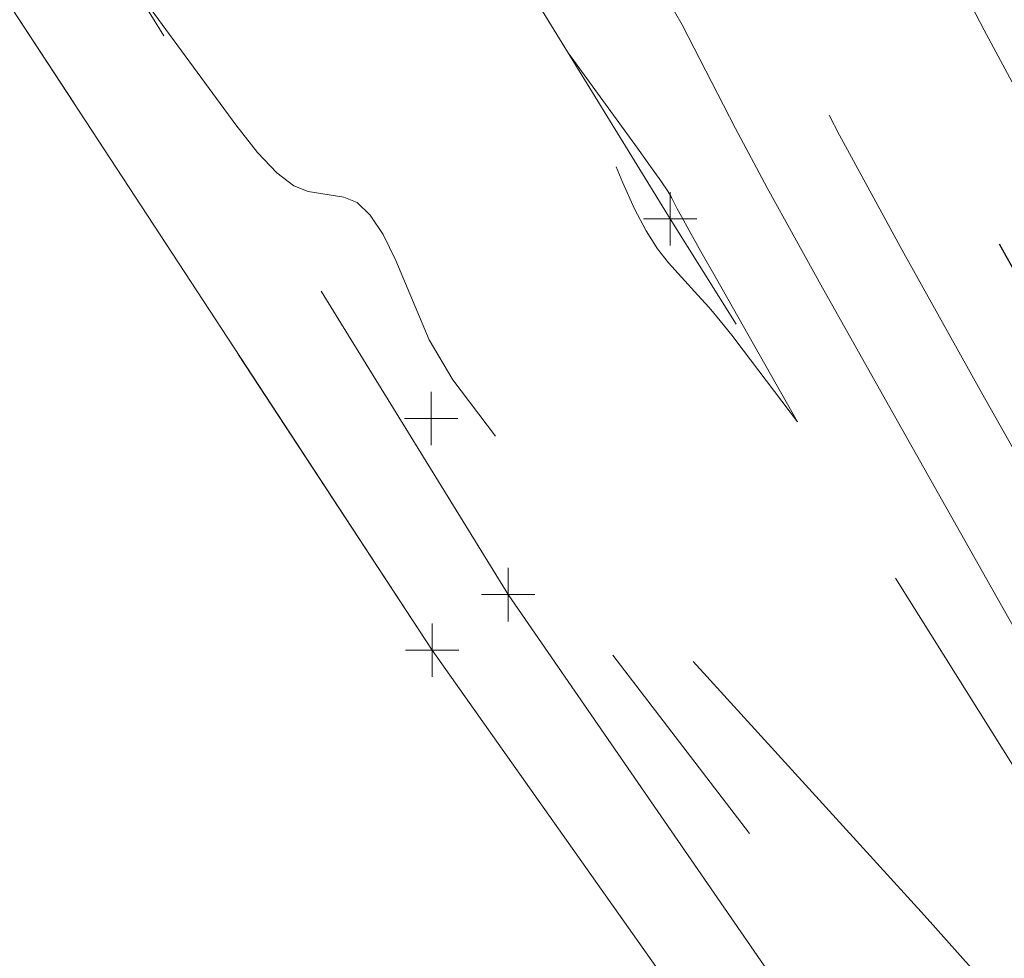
# Model space of a CAD drawing. Extents: x 1926935 to 1928139, y 199322 to 200300.
# Tile 617 of 656: x 1927617 to 1927636, y 199837 to 199854. Entities that reach past the tile are written whole.
import ezdxf

# ---------------------------------------------------------------- set-up
doc = ezdxf.new("R2010")
doc.units = 0
doc.header["$MEASUREMENT"] = 0
for name, pattern in [('DGN Style 2', [14.030763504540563, 8.418458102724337, -5.612305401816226]), ('DGN Style 3', [19.64306890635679, 14.03076350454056, -5.612305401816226]), ('DGN Style 5', [9.821534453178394, 4.209229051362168, -5.612305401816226]), ('ohelecex', [0])]:
    doc.linetypes.add(name, pattern=pattern)
for name, color, linetype, lineweight in [('DT_X_Contour_Major', 132, 'DGN Style 3', 30), ('DT_X_Contour_Minor', 136, 'DGN Style 3', 0), ('DT_X_Terrain_Ground_Line', 92, 'DGN Style 3', 13), ('PM_X_Edge_Line', 40, 'Continuous', 0), ('PV_X_EOP', 7, 'DGN Style 3', 0), ('PV_X_Shoulder', 30, 'DGN Style 3', 0), ('PV_X_Shoulder_Aggregate', 30, 'DGN Style 5', 0), ('SV_X_Toe_of_Slope', 193, 'DGN Style 2', 0), ('UT_X_Overhead_Electric', 1, 'ohelecex', 0)]:
    doc.layers.add(name, color=color, linetype=linetype, lineweight=lineweight)
doc.layers.add('SV_X_Shot_Marker (Construction)', color=40, linetype='Continuous', lineweight=0, transparency=0.5)

# ---------------------------------------------------------------- blocks, each defined once
blk = doc.blocks.new('SVPT_705')
at = {"layer": 'SV_X_Shot_Marker (Construction)', "transparency": 33554495}
for p, q in [((0, 0.0249999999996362), (0, -0.0249999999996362)), ((-0.02499999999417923, 0), (0.02500000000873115, 0))]:
    blk.add_line(p, q, dxfattribs=at)
blk.add_point((0, 0), dxfattribs=at)
blk = doc.blocks.new('SVPT_706')
at = {"layer": 'SV_X_Shot_Marker (Construction)', "transparency": 33554495}
for p, q in [((1.455191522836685e-11, 0.0249999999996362), (1.455191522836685e-11, -0.0249999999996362)), ((-0.02499999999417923, 0), (0.02500000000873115, 0))]:
    blk.add_line(p, q, dxfattribs=at)
blk.add_point((1.455191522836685e-11, 0), dxfattribs=at)
blk = doc.blocks.new('SVPT_1259')
at = {"layer": 'SV_X_Shot_Marker (Construction)', "transparency": 33554495}
for p, q in [((0, 0.0249999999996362), (0, -0.0249999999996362)), ((-0.02499999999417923, 0), (0.02500000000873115, 0))]:
    blk.add_line(p, q, dxfattribs=at)
blk.add_point((0, 0), dxfattribs=at)
blk = doc.blocks.new('SVPT_1260')
at = {"layer": 'SV_X_Shot_Marker (Construction)', "transparency": 33554495}
for p, q in [((0, 0.0249999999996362), (0, -0.0249999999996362)), ((-0.02499999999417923, 0), (0.02500000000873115, 0))]:
    blk.add_line(p, q, dxfattribs=at)
blk.add_point((0, 0), dxfattribs=at)
blk = doc.blocks.new('*U2117', base_point=(1927600.1255, 199832.7095, 682.6088333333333))
at = {"layer": 'DT_X_Contour_Major', "elevation": 674.9999999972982, "flags": 128}
blk.add_lwpolyline([(1927569.229914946, 200050.5620337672), (1927570.342016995, 200037.4947933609), (1927570.553734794, 200034.8726905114), (1927570.712273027, 200032.6066278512), (1927570.817631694, 200030.6966053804), (1927570.869810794, 200029.1426230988), (1927570.989227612, 200022.7214662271), (1927572.923686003, 200018.4394540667), (1927573.319185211, 200017.5603118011), (1927573.676629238, 200016.7580330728), (1927573.996018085, 200016.0326178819), (1927574.277351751, 200015.3840662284), (1927574.976834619, 200013.7570798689), (1927575.307300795, 200012.9829101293), (1927575.774087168, 200011.8806406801), (1927577.116620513, 200008.6918026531), (1927579.270185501, 200003.5650860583), (1927580.042411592, 200001.7527393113), (1927580.743916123, 200000.1607365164), (1927581.374699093, 199998.7890776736), (1927581.934760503, 199997.6377627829), (1927583.333962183, 199994.8613816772), (1927583.852580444, 199993.7949769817), (1927584.359033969, 199992.6780487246), (1927584.853322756, 199991.510596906), (1927585.335446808, 199990.2926215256), (1927586.604891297, 199986.9773224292), (1927587.137455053, 199985.6499987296), (1927587.783062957, 199984.154501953), (1927588.541715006, 199982.4908320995), (1927589.413411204, 199980.658989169), (1927591.888659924, 199975.5498439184), (1927592.734868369, 199973.7876295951), (1927593.417057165, 199972.3328455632), (1927593.935226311, 199971.1854918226), (1927594.289375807, 199970.3455683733), (1927595.015081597, 199968.5156795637), (1927595.426512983, 199967.5935077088), (1927596.116527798, 199966.1994087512), (1927597.085126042, 199964.3333826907), (1927598.332307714, 199961.9954295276), (1927603.260114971, 199952.8454055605), (1927604.178802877, 199951.1345008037), (1927604.785633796, 199949.9989373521), (1927605.080607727, 199949.4387152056), (1927605.45139556, 199948.7119112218), (1927605.722758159, 199948.1843376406), (1927606.258755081, 199947.146719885), (1927607.059386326, 199945.5990579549), (1927608.124651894, 199943.5413518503), (1927611.318205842, 199937.3740766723), (1927612.372834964, 199935.3226287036), (1927613.141556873, 199933.7937411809), (1927613.624371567, 199932.7874141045), (1927613.821279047, 199932.3036474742), (1927613.965156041, 199931.7103503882), (1927614.088666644, 199931.2769451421), (1927614.351290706, 199930.4217022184), (1927614.753028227, 199929.1446216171), (1927615.293879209, 199927.4457033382), (1927616.921633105, 199922.3528043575), (1927617.555814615, 199920.3211645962), (1927618.237543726, 199918.0459195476), (1927618.966820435, 199915.527069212), (1927619.743644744, 199912.764613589), (1927621.878573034, 199905.0732582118), (1927622.581651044, 199902.5397031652), (1927623.089688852, 199900.7075545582), (1927623.402686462, 199899.576812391), (1927623.520643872, 199899.1474766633), (1927623.575143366, 199898.937789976), (1927623.601827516, 199898.8485539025), (1927623.641005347, 199898.7381106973), (1927623.692676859, 199898.6064603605), (1927623.756842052, 199898.453602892), (1927624.085431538, 199897.6907847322), (1927623.669170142, 199895.8404625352), (1927623.540053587, 199895.1354383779), (1927623.331101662, 199893.8133611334), (1927623.042314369, 199891.8742308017), (1927622.673691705, 199889.3180473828), (1927620.76717008, 199875.9494008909), (1927622.56122017, 199874.4307875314), (1927622.906094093, 199874.0836357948), (1927623.171837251, 199873.6930148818), (1927623.358449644, 199873.2589247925), (1927623.465931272, 199872.7813655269), (1927623.647041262, 199871.4499152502), (1927623.782466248, 199870.9084898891), (1927624.052908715, 199870.2828015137), (1927624.458368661, 199869.5728501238), (1927624.998846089, 199868.7786357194), (1927626.620142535, 199866.5483799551), (1927627.282179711, 199865.5637646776), (1927628.052318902, 199864.2826106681), (1927628.930560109, 199862.7049179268), (1927629.916903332, 199860.8306864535), (1927632.691287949, 199855.4373508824), (1927633.820983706, 199853.2804031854), (1927635.129282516, 199850.854561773), (1927636.61618438, 199848.1598266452), (1927638.281689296, 199845.1961978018), (1927642.961173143, 199836.934662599), (1927644.533201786, 199834.1388412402), (1927645.739674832, 199831.9475285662), (1927646.58059228, 199830.3607245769), (1927647.055954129, 199829.3784292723), (1927647.836178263, 199827.5649867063), (1927648.269683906, 199826.7635857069), (1927648.985032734, 199825.7194646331), (1927649.982224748, 199824.432623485), (1927651.261259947, 199822.9030622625), (1927655.04781139, 199818.50060557), (1927656.308943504, 199817.0159738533), (1927657.252426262, 199815.8639212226), (1927657.878259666, 199815.0444476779), (1927658.186443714, 199814.5575532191), (1927658.584735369, 199813.7026067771), (1927659.060116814, 199813.0382105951), (1927660.187542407, 199811.6862318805), (1927661.967012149, 199809.6466706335), (1927664.398526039, 199806.919526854), (1927671.751955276, 199798.7303667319), (1927674.184568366, 199796.0172568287), (1927675.967335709, 199794.0197972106), (1927677.100257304, 199792.7379878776), (1927677.583333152, 199792.1718288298), (1927678.005074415, 199791.6162717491), (1927678.389911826, 199791.2246787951), (1927679.228118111, 199790.4665677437), (1927680.519693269, 199789.341938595), (1927682.264637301, 199787.8507913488), (1927687.522313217, 199783.3857078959), (1927689.276566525, 199781.8977326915), (1927690.596069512, 199780.782619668), (1927691.480822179, 199780.0403688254), (1927691.930824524, 199779.6709801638), (1927692.551163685, 199779.1830933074), (1927693.143455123, 199778.8499426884), (1927694.455075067, 199778.2164059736), (1927696.486023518, 199777.2824831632), (1927699.236300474, 199776.0481742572), (1927707.529477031, 199772.3561690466), (1927710.322240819, 199771.1248713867), (1927712.480649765, 199770.1999823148), (1927714.004703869, 199769.581501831), (1927714.894403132, 199769.2694299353), (1927716.421128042, 199768.8457829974), (1927717.258606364, 199768.631040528), (1927718.625997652, 199768.3045483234), (1927720.523301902, 199767.8663063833), (1927722.950519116, 199767.3163147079), (1927730.129648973, 199765.7006705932), (1927732.62332296, 199765.1897961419), (1927734.719997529, 199764.8689058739), (1927736.41967268, 199764.7379997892), (1927737.722348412, 199764.7970778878), (1927740.666817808, 199765.2079317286), (1927741.956141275, 199765.3710320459), (1927743.615759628, 199765.5521926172), (1927745.645672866, 199765.7514134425), (1927748.04588099, 199765.9686945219), (1927754.940162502, 199766.5721910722), (1927757.422731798, 199766.8222463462), (1927759.699728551, 199767.1197897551), (1927761.771152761, 199767.4648212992), (1927763.637004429, 199767.8573409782), (1927768.338512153, 199768.9673776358), (1927770.000967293, 199769.3419158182), (1927771.46220192, 199769.633002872), (1927772.722216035, 199769.8406387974), (1927773.781009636, 199769.9648235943), (1927776.336165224, 199770.1847148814), (1927777.276375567, 199770.2887970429), (1927778.180639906, 199770.4361250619), (1927779.04895824, 199770.6266989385), (1927779.88133057, 199770.8605186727), (1927783.681860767, 199772.0525844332), (1927787.975212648, 199774.6278997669), (1927788.830607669, 199775.2581823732), (1927789.556784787, 199776.0453236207), (1927790.153743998, 199776.9893235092), (1927790.621485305, 199778.0901820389), (1927791.696504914, 199781.2349496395), (1927792.145004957, 199782.3968850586), (1927792.684240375, 199783.5241156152), (1927793.31421117, 199784.6166413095), (1927794.034917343, 199785.6744621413), (1927796.07778097, 199788.4490445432), (1927796.813441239, 199789.4776149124), (1927797.488274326, 199790.4823892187), (1927798.10228023, 199791.4633674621), (1927798.65545895, 199792.4205496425), (1927800.049499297, 199794.9413073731), (1927800.625443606, 199795.8978988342), (1927801.307746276, 199796.8771049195), (1927802.096407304, 199797.878925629), (1927802.991426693, 199798.9033609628), (1927805.519956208, 199801.6653413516), (1927806.42479828, 199802.6729366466), (1927807.242927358, 199803.6242372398), (1927807.974343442, 199804.5192431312), (1927808.619046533, 199805.3579543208), (1927811.42533064, 199809.1405855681)], dxfattribs=at)
at = {"layer": 'DT_X_Contour_Minor', "flags": 128}
for points, elevation in [([(1927550.650617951, 200066.186524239), (1927556.617452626, 200045.3640190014), (1927557.741241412, 200041.4009634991), (1927558.555392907, 200038.4357278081), (1927559.059907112, 200036.4683119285), (1927559.254784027, 200035.4987158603), (1927559.36160608, 200034.2435527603), (1927559.397193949, 200033.8028337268), (1927559.423841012, 200033.4220489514), (1927559.441547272, 200033.1011984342), (1927559.450312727, 200032.8402821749), (1927559.470356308, 200031.7625195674), (1927563.944807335, 200021.8581174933), (1927564.859606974, 200019.8246392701), (1927565.68638402, 200017.9689483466), (1927566.425138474, 200016.2910447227), (1927567.075870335, 200014.7909283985), (1927569.272487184, 200009.6790214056), (1927569.795132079, 200008.4555271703), (1927570.261726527, 200007.3571852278), (1927570.672270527, 200006.3839955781), (1927571.692320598, 200003.9556929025), (1927572.145354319, 200002.924108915), (1927572.739417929, 200001.6505839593), (1927573.474511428, 200000.1351180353), (1927574.350634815, 199998.3777111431), (1927576.875003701, 199993.3687048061), (1927577.721348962, 199991.6780196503), (1927578.367108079, 199990.3627189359), (1927578.812281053, 199989.4228026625), (1927579.056867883, 199988.8582708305), (1927579.44165124, 199987.8533652), (1927579.710208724, 199987.2299090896), (1927580.227293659, 199986.1132199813), (1927580.992906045, 199984.5032978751), (1927582.007045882, 199982.400142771), (1927587.319595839, 199971.4345419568), (1927583.817185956, 199969.1723002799), (1927583.139154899, 199968.7229475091), (1927582.606094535, 199968.3444213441), (1927582.218004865, 199968.0367217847), (1927581.974885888, 199967.7998488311), (1927581.178595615, 199966.8597037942), (1927581.620241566, 199965.0524087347), (1927581.722269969, 199964.5565901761), (1927581.839078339, 199963.8436895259), (1927581.97066668, 199962.9137067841), (1927582.117034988, 199961.7666419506), (1927582.527057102, 199958.4183596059), (1927582.677891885, 199957.2348076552), (1927582.822879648, 199956.1953635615), (1927582.962020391, 199955.3000273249), (1927583.095314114, 199954.5487989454), (1927583.442968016, 199952.7376670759), (1927583.576690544, 199952.0798046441), (1927583.717117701, 199951.4645662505), (1927583.864249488, 199950.8919518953), (1927584.018085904, 199950.3619615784), (1927584.751633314, 199947.9881295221), (1927593.466336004, 199930.2115520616), (1927595.099620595, 199926.8614011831), (1927596.264601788, 199924.4294817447), (1927596.961279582, 199922.9157937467), (1927597.189653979, 199922.3203371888), (1927597.174247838, 199921.9567616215), (1927597.202905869, 199921.7639760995), (1927597.300434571, 199921.4583012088), (1927597.466833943, 199921.0397369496), (1927597.702103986, 199920.5082833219), (1927598.421318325, 199918.9405544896), (1927598.731488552, 199918.3248518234), (1927599.122588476, 199917.653540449), (1927599.594618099, 199916.9266203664), (1927600.147577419, 199916.1440915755), (1927601.730041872, 199913.9832031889), (1927602.304640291, 199913.1216566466), (1927602.841587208, 199912.1576833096), (1927603.340882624, 199911.0912831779), (1927603.802526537, 199909.9224562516), (1927605.869011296, 199904.2289347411), (1927605.649058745, 199898.9361791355), (1927605.677688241, 199897.6303396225), (1927605.857842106, 199895.9811449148), (1927606.189520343, 199893.9885950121), (1927606.67272295, 199891.6526899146), (1927608.163295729, 199884.9658027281), (1927608.729549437, 199882.6011364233), (1927609.310380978, 199880.5223028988), (1927609.905790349, 199878.7293021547), (1927610.515777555, 199877.2221341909), (1927613.396399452, 199870.8556268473), (1927616.34771218, 199870.5473487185), (1927616.946088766, 199870.4514507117), (1927617.476370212, 199870.2958758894), (1927617.938556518, 199870.0806242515), (1927618.332647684, 199869.805695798), (1927619.29276394, 199868.9929841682), (1927619.609429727, 199868.7143473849), (1927619.839339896, 199868.4879707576), (1927619.982494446, 199868.3138542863), (1927620.038893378, 199868.1919979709), (1927620.073616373, 199867.9367280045), (1927620.247586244, 199867.6293274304), (1927620.743453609, 199866.8985781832), (1927621.561218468, 199865.7444802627), (1927622.700880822, 199864.1670336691), (1927626.169177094, 199859.3960445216), (1927627.353976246, 199857.7396547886), (1927628.307151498, 199856.34872745), (1927629.028702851, 199855.2232625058), (1927629.518630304, 199854.3632599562), (1927630.516271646, 199852.423869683), (1927631.111873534, 199851.3139157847), (1927632.15044819, 199849.4385967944), (1927633.631995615, 199846.7979127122), (1927635.556515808, 199843.3918635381), (1927641.279200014, 199833.2885789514), (1927643.161580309, 199829.9626900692), (1927644.516708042, 199827.5624868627), (1927645.34458321, 199826.0879693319), (1927645.645205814, 199825.5391374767), (1927645.743862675, 199825.3098334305), (1927645.866399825, 199825.1297617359), (1927646.160018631, 199824.7615246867), (1927646.624719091, 199824.205122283), (1927647.260501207, 199823.4605545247), (1927650.62667494, 199819.5468524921), (1927647.991091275, 199821.3314998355), (1927647.454650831, 199821.7124954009), (1927646.974865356, 199822.0906332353), (1927646.551734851, 199822.465913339), (1927646.185259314, 199822.8383357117), (1927645.283531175, 199823.8276517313), (1927644.860500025, 199824.3206306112), (1927644.267702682, 199825.0575802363), (1927643.505139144, 199826.0385006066), (1927642.572809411, 199827.2633917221), (1927639.860241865, 199830.8550623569), (1927638.734474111, 199832.2924170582), (1927637.391596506, 199833.9107281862), (1927635.831609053, 199835.7099957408), (1927634.05451175, 199837.690219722), (1927629.026105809, 199843.2120922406), (1927627.346820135, 199845.0934527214), (1927626.080267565, 199846.596129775), (1927625.2264481, 199847.7201234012), (1927624.78536174, 199848.4654336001), (1927624.159442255, 199849.9480162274), (1927623.922759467, 199850.4393730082), (1927623.682150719, 199850.8015063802), (1927623.437616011, 199851.0344163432), (1927623.189155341, 199851.1381028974), (1927622.521358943, 199851.2423024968), (1927622.248582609, 199851.3496603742), (1927621.931100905, 199851.5935843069), (1927621.568913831, 199851.974074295), (1927621.162021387, 199852.4911303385), (1927619.158877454, 199855.2227126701), (1927618.245625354, 199854.9432481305), (1927618.048776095, 199854.901778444), (1927617.849622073, 199854.8971399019), (1927617.648163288, 199854.9293325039), (1927617.444399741, 199854.9983562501), (1927616.488125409, 199855.4064064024), (1927605.988655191, 199857.7291288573), (1927604.019055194, 199858.1648696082), (1927602.610028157, 199858.4766393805), (1927601.761574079, 199858.664438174), (1927601.473692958, 199858.7282659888), (1927601.438251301, 199858.7368635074), (1927601.425862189, 199858.7243975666), (1927601.298744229, 199858.5290224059), (1927600.922699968, 199857.9482394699), (1927600.297729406, 199856.9820487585), (1927599.423832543, 199855.6304502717), (1927594.764819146, 199848.4237058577), (1927595.275075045, 199844.0644395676), (1927595.188593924, 199843.1560336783), (1927594.710469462, 199842.299072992), (1927593.840701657, 199841.4935575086), (1927592.579290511, 199840.7394872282), (1927588.693336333, 199838.7972267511), (1927587.013140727, 199838.1144212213), (1927584.887019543, 199837.5226999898), (1927582.314972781, 199837.0220630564), (1927579.297000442, 199836.6125104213), (1927570.654506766, 199835.6418157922), (1927567.818050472, 199835.3233674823), (1927565.790551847, 199835.0960435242), (1927564.572010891, 199834.9598439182), (1927564.162427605, 199834.9147686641), (1927564.148815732, 199834.9160671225), (1927564.144237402, 199834.9165065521), (1927564.140711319, 199834.916850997), (1927564.138237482, 199834.9171004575), (1927564.136815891, 199834.9172549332), (1927564.134427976, 199834.9175402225), (1927564.132926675, 199834.9176072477), (1927564.130213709, 199834.9175943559), (1927564.126289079, 199834.9175015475), (1927564.121152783, 199834.9173288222), (1927564.10584044, 199834.9167616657), (1927563.830932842, 199834.9200134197), (1927563.017694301, 199834.9301940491), (1927561.666124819, 199834.9473035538), (1927559.776224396, 199834.971341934), (1927549.700583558, 199835.0996884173), (1927549.708112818, 199838.4222404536), (1927549.716375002, 199839.0674966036), (1927549.737934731, 199839.579314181), (1927549.772792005, 199839.9576931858), (1927549.820946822, 199840.2026336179), (1927549.967089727, 199840.6778900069), (1927550.012350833, 199840.8567820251), (1927550.038526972, 199841.0370157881), (1927550.045618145, 199841.2185912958), (1927550.03362435, 199841.4015085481), (1927549.976194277, 199841.8910768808), (1927549.762310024, 199842.1926334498), (1927549.16372982, 199842.7301269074), (1927548.180453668, 199843.5035572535), (1927546.812481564, 199844.5129244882), (1927542.65162802, 199847.5191529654), (1927541.21297483, 199848.571597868), (1927540.017655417, 199849.4742612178), (1927539.06566978, 199850.2271430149), (1927538.357017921, 199850.8302432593), (1927536.791724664, 199852.2388018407), (1927536.243912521, 199852.696632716), (1927535.774446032, 199853.0137064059), (1927535.383325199, 199853.1900229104), (1927535.070550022, 199853.2255822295), (1927534.340943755, 199853.1327308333), (1927534.081808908, 199853.0831339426), (1927533.851609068, 199853.0039818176), (1927533.650344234, 199852.8952744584), (1927533.478014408, 199852.7570118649), (1927533.057048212, 199852.3489046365), (1927532.885486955, 199852.2029498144), (1927532.686527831, 199852.0711657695), (1927532.46017084, 199851.9535525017), (1927532.206415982, 199851.8501100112), (1927531.493205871, 199851.5931577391), (1927531.225025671, 199851.4694460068), (1927530.955392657, 199851.2910250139), (1927530.684306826, 199851.0578947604), (1927530.41176818, 199850.7700552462), (1927529.683061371, 199849.9295375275), (1927529.308194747, 199849.5279663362), (1927528.730124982, 199848.9536410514), (1927527.948852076, 199848.206561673), (1927526.96437603, 199847.286728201), (1927524.068169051, 199844.603500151), (1927523.114629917, 199843.7203176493), (1927522.426167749, 199843.0831911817), (1927522.002782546, 199842.6921207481), (1927521.844474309, 199842.5471063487), (1927521.775754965, 199842.4884759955), (1927521.75072567, 199842.4664534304), (1927521.727177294, 199842.4443584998), (1927521.705109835, 199842.4221912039), (1927521.684523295, 199842.3999515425), (1927521.631600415, 199842.3405492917), (1927521.648281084, 199842.2882311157), (1927521.738015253, 199842.1758282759), (1927521.90080292, 199842.0033407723), (1927522.136644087, 199841.7707686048), (1927523.407694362, 199840.5452342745), (1927522.308608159, 199841.447934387), (1927522.092449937, 199841.6254176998), (1927521.915012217, 199841.7709961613), (1927521.776294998, 199841.8846697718), (1927521.67629828, 199841.966438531), (1927521.461267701, 199842.141948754), (1927521.430200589, 199842.2475545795), (1927521.498272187, 199842.4327393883), (1927521.665482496, 199842.6975031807), (1927521.931831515, 199843.0418459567), (1927522.774280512, 199844.0661986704), (1927523.184055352, 199844.5648875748), (1927523.781543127, 199845.2926897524), (1927524.566743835, 199846.2496052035), (1927525.539657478, 199847.4356339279), (1927528.384377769, 199850.9038615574), (1927529.316083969, 199852.0416076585), (1927529.977662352, 199852.8536752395), (1927530.369112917, 199853.3400643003), (1927530.490435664, 199853.5007748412), (1927530.426310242, 199853.4908408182), (1927530.242219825, 199853.6598628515), (1927530.206914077, 199853.6922411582), (1927530.179892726, 199853.716938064), (1927530.161155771, 199853.7339535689), (1927530.150703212, 199853.7432876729), (1927530.121254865, 199853.7689235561), (1927530.117849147, 199853.7979612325), (1927530.085091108, 199853.7644482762), (1927529.988276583, 199853.6514646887), (1927529.827405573, 199853.45901047), (1927529.602478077, 199853.1870856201), (1927528.917262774, 199852.3559918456), (1927528.541485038, 199851.9035993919), (1927527.928063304, 199851.1697423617), (1927527.076997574, 199850.1544207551), (1927525.988287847, 199848.8576345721), (1927522.768203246, 199845.024251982), (1927521.786607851, 199843.7046135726), (1927521.256885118, 199842.6207352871), (1927521.179035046, 199841.7726171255), (1927521.553057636, 199841.1602590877), (1927523.15294809, 199839.8416511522), (1927523.760371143, 199839.3406152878), (1927524.382722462, 199838.8264636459), (1927525.020002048, 199838.2991962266), (1927525.672209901, 199837.75881303), (1927527.431335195, 199836.3003034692), (1927528.013479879, 199835.8179524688), (1927528.44056996, 199835.4647816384), (1927528.712605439, 199835.2407909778), (1927528.829586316, 199835.1459804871), (1927528.934795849, 199835.0653927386), (1927528.970736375, 199835.040796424), (1927528.999650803, 199835.0274482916), (1927529.021539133, 199835.0253483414), (1927529.036401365, 199835.0344965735), (1927529.066665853, 199835.0738894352), (1927529.080434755, 199835.0892962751), (1927529.099043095, 199835.1059721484), (1927529.122490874, 199835.1239170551), (1927529.150778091, 199835.1431309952), (1927529.232663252, 199835.1960602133), (1927529.247482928, 199835.2007083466), (1927529.230528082, 199835.1749558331), (1927529.181798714, 199835.1188026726), (1927529.101294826, 199835.0322488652), (1927528.844251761, 199834.7609045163), (1927528.736168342, 199834.6827545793), (1927528.604700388, 199834.6518130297), (1927528.449847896, 199834.6680798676), (1927528.271610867, 199834.7315550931), (1927527.385274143, 199835.1379257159), (1927527.356891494, 199835.0931423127), (1927527.141868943, 199834.9297396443), (1927526.50896528, 199834.4587245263), (1927525.458180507, 199833.6800969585), (1927523.989514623, 199832.593856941), (1927519.51589745, 199829.2870669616), (1927517.896770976, 199828.0633022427), (1927516.394604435, 199826.8721005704), (1927515.009397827, 199825.7134619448), (1927513.741151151, 199824.5873863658), (1927510.515106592, 199821.6279355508), (1927509.348425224, 199820.5099265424), (1927508.267914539, 199819.3754876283), (1927507.273574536, 199818.2246188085), (1927506.365405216, 199817.0573200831), (1927504.058514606, 199813.922616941), (1927503.272324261, 199812.895636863), (1927502.643921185, 199812.1657239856), (1927502.173305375, 199811.7328783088), (1927501.860476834, 199811.5970998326), (1927501.236650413, 199811.6311134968), (1927500.93631964, 199811.6828619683), (1927500.50319714, 199811.8125971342), (1927499.937282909, 199812.0203189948), (1927499.23857695, 199812.3060275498), (1927495.668101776, 199813.8213030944)], 672.9999999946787), ([(1927559.943566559, 200058.3725074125), (1927562.923848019, 200047.9721980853), (1927563.500070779, 200045.8174546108), (1927563.951475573, 200043.810499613), (1927564.278062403, 200041.951333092), (1927564.479831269, 200040.2399550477), (1927564.851457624, 200035.8733315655), (1927564.975265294, 200034.3401012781), (1927565.067968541, 200033.0153780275), (1927565.129567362, 200031.8991618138), (1927565.160061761, 200030.9914526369), (1927565.22979196, 200027.2419928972), (1927568.434246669, 200020.14878578), (1927569.089396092, 200018.6924755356), (1927569.681506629, 200017.3634907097), (1927570.210578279, 200016.1618313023), (1927570.676611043, 200015.0874973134), (1927571.835313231, 200012.3923739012), (1927572.289893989, 200011.3309657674), (1927572.784609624, 200010.1680839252), (1927573.319460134, 200008.9037283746), (1927573.89444552, 200007.5378991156), (1927575.48125305, 200003.7603894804), (1927576.093882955, 200002.3384241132), (1927576.741667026, 200000.9056602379), (1927577.42460526, 199999.4620978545), (1927578.142697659, 199998.007736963), (1927580.104482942, 199994.1150432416), (1927580.786964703, 199992.736498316), (1927581.363071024, 199991.5203838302), (1927581.832801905, 199990.4666997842), (1927582.196157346, 199989.575446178), (1927583.023271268, 199987.4153438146), (1927583.44454224, 199986.3972058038), (1927584.088019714, 199984.9628685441), (1927584.953703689, 199983.1123320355), (1927586.041594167, 199980.8455962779), (1927589.238910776, 199974.2460352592), (1927590.303045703, 199972.0426924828), (1927591.097463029, 199970.3823349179), (1927591.622162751, 199969.2649625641), (1927591.877144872, 199968.6905754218), (1927592.197473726, 199967.8828566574), (1927592.501498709, 199967.2485445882), (1927593.173327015, 199965.951397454), (1927594.212958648, 199963.9914152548), (1927595.620393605, 199961.3685979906), (1927602.871034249, 199947.9057370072), (1927603.088089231, 199947.5009044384), (1927603.143366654, 199947.3925517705), (1927603.204524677, 199947.2739196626), (1927603.34654068, 199946.9992878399), (1927603.569414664, 199946.5686563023), (1927603.873146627, 199945.9820250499), (1927605.479231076, 199942.8804132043), (1927599.801988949, 199943.4717036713), (1927598.708482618, 199943.5857608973), (1927597.861067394, 199943.6745223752), (1927597.259743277, 199943.737988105), (1927596.904510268, 199943.7761580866), (1927595.820968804, 199943.8952612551), (1927595.896069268, 199943.5040191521), (1927595.92221309, 199943.3916258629), (1927595.968458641, 199943.2221211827), (1927596.034805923, 199942.9955051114), (1927596.121254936, 199942.711777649), (1927596.378587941, 199941.8790225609), (1927596.548306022, 199941.2891452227), (1927596.864460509, 199940.1440795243), (1927597.327051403, 199938.4438254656), (1927597.936078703, 199936.1883830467), (1927599.755400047, 199929.4336187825), (1927600.383814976, 199927.1409493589), (1927600.904568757, 199925.3290142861), (1927601.317661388, 199923.9978135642), (1927601.62309287, 199923.1473471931), (1927602.294028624, 199921.5204160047), (1927602.583643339, 199920.891724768), (1927602.94928567, 199920.2258494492), (1927603.390955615, 199919.5227900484), (1927603.908653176, 199918.7825465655), (1927605.390550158, 199916.7589851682), (1927605.971469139, 199915.8341677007), (1927606.602803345, 199914.5773863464), (1927607.284552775, 199912.9886411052), (1927608.01671743, 199911.067931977), (1927611.551121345, 199901.3300403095), (1927612.056520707, 199901.1950685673), (1927612.155690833, 199901.144065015), (1927612.236601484, 199901.0488993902), (1927612.299252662, 199900.9095716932), (1927612.343644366, 199900.7260819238), (1927612.437676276, 199900.177893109), (1927612.564360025, 199899.6652326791), (1927612.87388734, 199898.5383930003), (1927613.366258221, 199896.7973740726), (1927614.041472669, 199894.4421758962), (1927616.085835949, 199887.3427417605), (1927616.738733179, 199884.8876576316), (1927617.164152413, 199882.8469808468), (1927617.362093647, 199881.2207114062), (1927617.332556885, 199880.0088493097), (1927616.663936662, 199875.3204433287), (1927620.169213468, 199872.3533242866), (1927620.831511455, 199871.7598007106), (1927621.316143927, 199871.250852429), (1927621.623110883, 199870.8264794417), (1927621.752412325, 199870.4866817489), (1927621.860328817, 199869.6933216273), (1927622.015026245, 199869.2689086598), (1927622.398181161, 199868.5906898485), (1927623.009793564, 199867.6586651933), (1927623.849863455, 199866.4728346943), (1927626.394659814, 199862.9722122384), (1927627.318077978, 199861.651709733), (1927628.1797352, 199860.315669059), (1927628.97963148, 199858.9640902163), (1927629.717766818, 199857.5969732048), (1927631.603779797, 199853.9306102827), (1927632.46642862, 199852.2971594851), (1927633.639865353, 199850.1465792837), (1927635.124089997, 199847.4788696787), (1927636.919102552, 199844.29403067), (1927642.120186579, 199835.1116207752), (1927643.847391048, 199832.0507656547), (1927645.128191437, 199829.7550077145), (1927645.962587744, 199828.2243469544), (1927646.350579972, 199827.4587833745), (1927646.790020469, 199826.4374100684), (1927647.123630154, 199825.8820436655), (1927647.794878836, 199824.9819744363), (1927648.803766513, 199823.7372023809), (1927650.150293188, 199822.1477274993), (1927654.191216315, 199817.4495240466), (1927655.524541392, 199815.8920477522), (1927656.493824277, 199814.7432714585), (1927657.09906497, 199814.0031951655), (1927657.340263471, 199813.6718188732), (1927657.498069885, 199813.3330820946), (1927657.913879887, 199812.8165316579), (1927659.042955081, 199811.5209329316), (1927660.885295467, 199809.4462859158), (1927663.440901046, 199806.5925906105), (1927671.206869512, 199797.9440054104), (1927673.764234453, 199795.094126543), (1927675.611852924, 199793.0309288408), (1927676.749724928, 199791.7544123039), (1927677.177850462, 199791.2645769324), (1927677.373189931, 199791.0072574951), (1927677.696082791, 199790.7030410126), (1927678.51825677, 199789.9833811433), (1927679.839711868, 199788.8482778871), (1927681.660448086, 199787.297731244), (1927687.181452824, 199782.6090156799), (1927689.00714595, 199781.0594308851), (1927690.343471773, 199779.9272131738), (1927691.190430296, 199779.212362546), (1927691.548021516, 199778.9148790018), (1927691.849108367, 199778.6780789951), (1927692.355134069, 199778.4190852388), (1927693.647396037, 199777.8197039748), (1927695.72589427, 199776.8799352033), (1927698.59062877, 199775.5997789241), (1927707.278235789, 199771.7321788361), (1927710.181724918, 199770.4484523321), (1927712.376487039, 199769.497972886), (1927713.862522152, 199768.8807404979), (1927714.639830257, 199768.5967551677), (1927715.767682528, 199768.2837903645), (1927716.491992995, 199768.1013793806), (1927717.819035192, 199767.7888700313), (1927719.74880912, 199767.3462623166), (1927722.281314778, 199766.7735562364), (1927729.838305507, 199765.0728755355), (1927732.432115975, 199764.5307706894), (1927734.54580433, 199764.1799666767), (1927736.179370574, 199764.0204634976), (1927737.332814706, 199764.0522611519), (1927739.768502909, 199764.3921226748), (1927740.924778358, 199764.5348957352), (1927742.566838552, 199764.7083187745), (1927744.694683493, 199764.9123917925), (1927747.308313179, 199765.1471147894), (1927754.925705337, 199765.8139094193), (1927757.615219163, 199766.0775743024), (1927759.970716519, 199766.368472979), (1927761.992197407, 199766.6866054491), (1927763.679661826, 199767.0319717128), (1927767.734211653, 199767.9892601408), (1927769.244097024, 199768.3188166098), (1927770.732840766, 199768.589519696), (1927772.200442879, 199768.8013693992), (1927773.646903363, 199768.9543657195), (1927777.475942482, 199769.2838847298), (1927778.884898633, 199769.4398574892), (1927780.239987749, 199769.6606365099), (1927781.54120983, 199769.9462217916), (1927782.788564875, 199770.2966133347), (1927788.483865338, 199772.0829884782), (1927791.034785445, 199773.6131271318), (1927791.571911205, 199774.0721190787), (1927792.090037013, 199774.7933212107), (1927792.589162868, 199775.776733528), (1927793.06928877, 199777.0223560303), (1927794.324291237, 199780.6936296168), (1927794.792713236, 199781.9751724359), (1927795.256727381, 199783.066345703), (1927795.716333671, 199783.9671494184), (1927796.171532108, 199784.6775835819), (1927797.379517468, 199786.3182486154), (1927797.853930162, 199786.9977112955), (1927798.371179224, 199787.8056005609), (1927798.931264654, 199788.7419164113), (1927799.534186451, 199789.806658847), (1927801.199093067, 199792.8172074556), (1927801.886945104, 199793.9596675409), (1927802.701821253, 199795.1291363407), (1927803.643721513, 199796.3256138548), (1927804.712645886, 199797.5491000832), (1927807.732476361, 199800.8477416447), (1927808.813131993, 199802.0511157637), (1927809.790226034, 199803.1872569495), (1927810.663758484, 199804.2561652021), (1927811.433729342, 199805.2578405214), (1927814.785282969, 199809.775448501)], 673.9999999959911), ([(1927575.379897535, 200044.4352482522), (1927576.16893011, 200035.1640861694), (1927576.321403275, 200033.1821846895), (1927576.440665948, 200031.2098354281), (1927576.526718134, 200029.2470383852), (1927576.579559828, 200027.2937935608), (1927576.748663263, 200018.2009395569), (1927577.54897433, 200016.4281480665), (1927577.781457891, 200015.9034044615), (1927578.118356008, 200015.1217858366), (1927578.763564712, 200013.5931974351), (1927583.059117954, 200003.3697826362), (1927583.990940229, 200001.1670545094), (1927584.74616522, 199999.4158127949), (1927585.324792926, 199998.1160574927), (1927585.726823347, 199997.2677886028), (1927586.563441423, 199995.6077201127), (1927586.918196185, 199994.8534556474), (1927587.354996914, 199993.835713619), (1927587.873843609, 199992.5544940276), (1927588.474736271, 199991.0097968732), (1927590.186511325, 199986.5393010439), (1927590.830367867, 199984.9027916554), (1927591.4781062, 199983.3461353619), (1927592.129726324, 199981.8693321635), (1927592.78522824, 199980.4723820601), (1927594.538409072, 199976.8536525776), (1927595.166691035, 199975.5325667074), (1927595.736651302, 199974.2833562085), (1927596.248289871, 199973.106021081), (1927596.701606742, 199972.0005613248), (1927597.832689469, 199969.1485024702), (1927598.351527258, 199967.9384708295), (1927599.05972858, 199966.4474200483), (1927599.957293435, 199964.6753501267), (1927601.044221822, 199962.6222610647), (1927604.195182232, 199956.772664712), (1927605.261261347, 199954.7902070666), (1927606.096278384, 199953.2300313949), (1927606.700233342, 199952.092137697), (1927607.073126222, 199951.3765259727), (1927607.759424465, 199950.0312706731), (1927608.117693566, 199949.3328643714), (1927608.677777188, 199948.2465869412), (1927609.439675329, 199946.7724383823), (1927610.403387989, 199944.9104186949), (1927613.242374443, 199939.4278713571), (1927614.193393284, 199937.5485967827), (1927614.917209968, 199936.0226835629), (1927615.413824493, 199934.8501316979), (1927615.68323686, 199934.0309411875), (1927616.09873363, 199932.3175816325), (1927616.304194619, 199931.5391044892), (1927616.60895501, 199930.4886927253), (1927617.013014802, 199929.1663463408), (1927617.516373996, 199927.5720653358), (1927618.991064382, 199922.9580698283), (1927619.565611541, 199921.1174724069), (1927620.183235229, 199919.056176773), (1927620.843935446, 199916.7741829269), (1927621.547712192, 199914.2714908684), (1927623.481885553, 199907.3033810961), (1927624.131308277, 199904.9601344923), (1927624.628946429, 199903.1564770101), (1927624.974800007, 199901.8924086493), (1927625.168869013, 199901.1679294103), (1927625.484006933, 199899.9554369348), (1927625.638305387, 199899.4394381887), (1927625.864847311, 199898.800811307), (1927626.163632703, 199898.0395562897), (1927626.534661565, 199897.1556731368), (1927628.434697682, 199892.7447527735), (1927626.027707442, 199882.0454481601), (1927625.574039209, 199880.022797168), (1927625.244601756, 199878.5402604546), (1927625.039395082, 199877.5978380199), (1927624.958419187, 199877.1955298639), (1927624.870403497, 199876.5783584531), (1927624.953226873, 199876.5082507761), (1927624.980676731, 199876.4074708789), (1927625.027530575, 199876.1351773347), (1927625.093788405, 199875.6913701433), (1927625.17945022, 199875.0760493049), (1927625.433753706, 199873.206508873), (1927625.54990625, 199872.5480711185), (1927625.707636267, 199871.9749131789), (1927625.906943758, 199871.4870350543), (1927626.147828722, 199871.0844367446), (1927626.845625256, 199870.1245476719), (1927627.246281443, 199869.4758196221), (1927627.924902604, 199868.2495522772), (1927628.881488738, 199866.4457456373), (1927630.116039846, 199864.0643997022), (1927633.7787961, 199856.944091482), (1927635.175538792, 199854.2636468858), (1927636.61869968, 199851.5625442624), (1927638.108278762, 199848.8407836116), (1927639.64427604, 199846.0983649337), (1927643.802159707, 199838.7577044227), (1927645.219012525, 199836.2269168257), (1927646.351158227, 199834.140049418), (1927647.198596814, 199832.4971021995), (1927647.761328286, 199831.2980751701), (1927648.882336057, 199828.6925633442), (1927649.415737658, 199827.6451277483), (1927650.175186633, 199826.4569548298), (1927651.160682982, 199825.1280445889), (1927652.372226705, 199823.6583970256), (1927655.904406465, 199819.5516870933), (1927657.093345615, 199818.1398999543), (1927658.011028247, 199816.9845709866), (1927658.657454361, 199816.0857001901), (1927659.032623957, 199815.443287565), (1927659.671400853, 199814.0721314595), (1927660.206353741, 199813.2598895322), (1927661.332129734, 199811.8515308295), (1927663.048728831, 199809.8470553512), (1927665.356151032, 199807.2464630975), (1927672.297041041, 199799.5167280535), (1927674.604902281, 199796.9403871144), (1927676.322818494, 199795.0086655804), (1927677.450789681, 199793.7215634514), (1927677.988815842, 199793.0790807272), (1927678.636958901, 199792.2252860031), (1927679.083740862, 199791.7463165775), (1927679.937979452, 199790.9497543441), (1927681.199674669, 199789.8355993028), (1927682.868826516, 199788.4038514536), (1927687.863173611, 199784.1624001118), (1927689.545987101, 199782.7360344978), (1927690.848667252, 199781.6380261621), (1927691.771214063, 199780.8683751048), (1927692.313627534, 199780.4270813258), (1927693.253219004, 199779.6881076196), (1927693.931776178, 199779.280800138), (1927695.262754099, 199778.6131079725), (1927697.246152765, 199777.6850311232), (1927699.881972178, 199776.4965695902), (1927707.780718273, 199772.9801592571), (1927710.46275672, 199771.8012904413), (1927712.584812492, 199770.9019917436), (1927714.146885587, 199770.2822631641), (1927715.148976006, 199769.9421047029), (1927717.074573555, 199769.4077756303), (1927718.025219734, 199769.1607016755), (1927719.43296011, 199768.8202266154), (1927721.297794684, 199768.3863504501), (1927723.619723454, 199767.8590731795), (1927730.420992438, 199766.328465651), (1927732.814529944, 199765.8488215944), (1927734.894190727, 199765.557845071), (1927736.659974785, 199765.4555360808), (1927738.111882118, 199765.5418946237), (1927741.565132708, 199766.0237407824), (1927742.987504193, 199766.2071683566), (1927744.664680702, 199766.3960664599), (1927746.596662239, 199766.5904350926), (1927748.7834488, 199766.7902742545), (1927754.954619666, 199767.3304727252), (1927757.230244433, 199767.5669183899), (1927759.428740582, 199767.8711065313), (1927761.550108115, 199768.2430371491), (1927763.594347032, 199768.6827102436), (1927768.942812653, 199769.9454951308), (1927770.757837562, 199770.3650150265), (1927772.191563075, 199770.6764860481), (1927773.243989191, 199770.8799081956), (1927773.91511591, 199770.9752814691), (1927775.196387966, 199771.0855450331), (1927775.6678525, 199771.1377365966), (1927776.121292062, 199771.211613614), (1927776.55670665, 199771.3071760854), (1927776.974096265, 199771.4244240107), (1927778.879856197, 199772.0221803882), (1927784.915639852, 199775.642672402), (1927786.089304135, 199776.4442456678), (1927787.02353256, 199777.2973260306), (1927787.718325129, 199778.2019134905), (1927788.173681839, 199779.1580080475), (1927789.068718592, 199781.7762696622), (1927789.497296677, 199782.8185976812), (1927790.11175337, 199783.9818855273), (1927790.91208867, 199785.2661332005), (1927791.898302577, 199786.6713407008), (1927794.776044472, 199790.5798404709), (1927795.772952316, 199791.9575185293), (1927796.605369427, 199793.1591778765), (1927797.273295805, 199794.1848185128), (1927797.77673145, 199795.034440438), (1927798.899905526, 199797.0654072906), (1927799.363942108, 199797.8361301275), (1927799.913671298, 199798.6250734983), (1927800.549093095, 199799.4322374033), (1927801.2702075, 199800.2576218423), (1927803.307436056, 199802.4829410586), (1927804.036464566, 199803.2947575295), (1927804.695628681, 199804.0612175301), (1927805.2849284, 199804.7823210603), (1927805.804363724, 199805.4580681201), (1927808.065378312, 199808.5057226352)], 675.9999999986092), ([(1927627.385522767, 199853.836497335), (1927628.681935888, 199852.0531511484), (1927628.930135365, 199851.7088166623), (1927629.119128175, 199851.4401044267), (1927629.248914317, 199851.2470144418), (1927629.31949379, 199851.1295467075), (1927629.428763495, 199850.9171290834), (1927629.505248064, 199850.7756973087), (1927629.652749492, 199850.5107152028), (1927629.871267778, 199850.1221827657), (1927630.160802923, 199849.6100999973), (1927631.677672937, 199846.9320963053), (1927630.663856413, 199848.2744757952), (1927630.447949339, 199848.5545219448), (1927630.234720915, 199848.819354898), (1927630.02417114, 199849.0689746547), (1927629.816300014, 199849.303381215), (1927629.265548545, 199849.9081811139), (1927629.057327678, 199850.1717820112), (1927628.84572868, 199850.5089847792), (1927628.630751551, 199850.9197894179), (1927628.41239629, 199851.4041959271), (1927627.385522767, 199853.836497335)], 671.9999999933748)]:
    blk.add_lwpolyline(points, dxfattribs=dict(at, elevation=elevation))

msp = doc.modelspace()

# ---------------------------------------------------------------- linework, layer by layer
at = {"layer": 'PM_X_Edge_Line', "color": 7}
msp.add_polyline3d([(1927286.164, 200171.1487999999, 647.8510999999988), (1927311.728, 200158.0087000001, 650.0695999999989), (1927335.214, 200145.4412999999, 651.6917000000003), (1927358.181, 200132.3802000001, 653.5834999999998), (1927381.098, 200118.6445999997, 655.3437000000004), (1927404.23, 200103.9204000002, 657.0729000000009), (1927426.556, 200088.8259000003, 658.7382000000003), (1927448.42, 200072.3777000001, 660.3072000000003), (1927467.567, 200056.4292000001, 661.6349000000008), (1927483.665, 200041.4522999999, 662.7634000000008), (1927496.472, 200028.4679000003, 663.6424000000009), (1927519.277, 200002.3177000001, 665.5000999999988), (1927535.21, 199981.6347999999, 666.7824999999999), (1927550.391, 199960.0929000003, 668.0632999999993), (1927565.8, 199936.4362999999, 669.3510999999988), (1927580.523, 199913.2155999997, 670.3714000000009), (1927594.192, 199890.8887999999, 671.3979999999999), (1927610.453, 199864.6182999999, 672.6169000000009), (1927624.839, 199842.6597999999, 673.5300999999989), (1927637.752, 199824.4184000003, 674.1759999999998), (1927653.028, 199804.7392999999, 674.7164999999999), (1927660.4, 199795.6785999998, 674.8497000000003)], dxfattribs=at)
at = {"layer": 'PV_X_EOP'}
msp.add_polyline3d([(1927286.164, 200171.1487999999, 647.851099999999), (1927311.728, 200158.0087000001, 650.069599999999), (1927335.214, 200145.4412999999, 651.6917000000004), (1927358.181, 200132.3802000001, 653.5834999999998), (1927381.098, 200118.6445999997, 655.3437000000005), (1927404.23, 200103.9204000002, 657.072900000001), (1927426.556, 200088.8259000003, 658.7382000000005), (1927448.42, 200072.3777000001, 660.3072000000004), (1927467.567, 200056.4292000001, 661.6349000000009), (1927483.665, 200041.4522999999, 662.763400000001), (1927496.472, 200028.4679000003, 663.642400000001), (1927519.277, 200002.3177000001, 665.500099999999), (1927535.21, 199981.6347999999, 666.7825), (1927550.391, 199960.0929000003, 668.0632999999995), (1927565.8, 199936.4362999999, 669.351099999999), (1927580.523, 199913.2155999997, 670.371400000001), (1927594.192, 199890.8887999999, 671.398), (1927610.453, 199864.6182999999, 672.616900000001), (1927624.839, 199842.6597999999, 673.530099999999), (1927637.752, 199824.4184000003, 674.1759999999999), (1927653.028, 199804.7392999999, 674.7165), (1927660.4, 199795.6785999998, 674.8497000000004)], dxfattribs=at)
at = {"layer": 'PV_X_Shoulder'}
msp.add_polyline3d([(1927490.973, 200039.2102000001, 663.127599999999), (1927498.927, 200031.201, 663.6797000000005), (1927502.84, 200026.4845999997, 664.0442000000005), (1927503.622, 200022.914, 664.213900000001), (1927520.006, 200003.0169000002, 665.4795), (1927535.881, 199982.2145, 666.7842000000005), (1927550.994, 199960.659, 668.0239000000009), (1927566.538, 199936.9297999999, 669.3477999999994), (1927572.117, 199928.8104000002, 669.7672000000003), (1927581.14, 199913.6197000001, 670.3582999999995), (1927594.989, 199891.3899000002, 671.4075), (1927612.454, 199866.1025999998, 672.5892000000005), (1927626.262, 199843.6965999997, 673.4352000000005), (1927638.975, 199825.285, 674.004599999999), (1927654.112, 199805.7065, 674.4807000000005)], dxfattribs=at)
at = {"layer": 'PV_X_Shoulder_Aggregate'}
msp.add_polyline3d([(1927919.614, 199769.2377000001, 656.8135), (1927882.213, 199761.4377000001, 659.4992999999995), (1927856.355, 199756.4410999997, 661.3695), (1927825.558, 199752.2632000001, 664.220400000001), (1927797.745, 199749.9545999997, 666.483599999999), (1927762.59, 199751.7635999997, 668.7804999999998), (1927736.249, 199755.4262000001, 670.5782999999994), (1927713.119, 199761.3447999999, 672.5192000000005), (1927688.827, 199775.199, 673.9732000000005), (1927675.97, 199784.8702000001, 674.3994000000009), (1927652.822, 199809.9827000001, 674.2147000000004), (1927642.743, 199823.6445, 673.6472999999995), (1927624.822, 199846.9915999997, 673.1202999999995)], dxfattribs=at)
at = {"layer": 'SV_X_Toe_of_Slope'}
msp.add_polyline3d([(1927795.167, 199763.741, 666.927), (1927763.947, 199761.8592999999, 667.732900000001), (1927735.468, 199760.4865999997, 669.2127000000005), (1927713.92, 199766.6947000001, 671.172400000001), (1927691.187, 199778.2017999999, 673.0569000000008), (1927676.828, 199790.4817999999, 673.1372000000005), (1927656.785, 199813.0905999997, 673.3437999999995), (1927645.441, 199824.9834000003, 672.7105), (1927629.295, 199850.7317999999, 671.877), (1927619.226, 199867.1034000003, 672.525599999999)], dxfattribs=at)
at = {"layer": 'UT_X_Overhead_Electric', "extrusion": (-0.4133237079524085, -0.7511724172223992, 0.5146877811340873), "elevation": -946488.9107646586, "flags": 128}
msp.add_lwpolyline([(1592441.613307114, 568965.2231859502), (1592620.157739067, 568992.9890125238), (1592772.116404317, 568953.982865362)], dxfattribs=at)

# ---------------------------------------------------------------- block references
at = {"layer": 'DT_X_Terrain_Ground_Line'}
msp.add_blockref('*U2117', (1927600.1255, 199832.7095, 682.6088333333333), dxfattribs=at)
at = {"layer": 'SV_X_Shot_Marker (Construction)', "transparency": 33554495, "xscale": 20, "yscale": 20, "zscale": 20}
for name, p in [('SVPT_1260', (1927629.295, 199850.7317999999, 671.877)), ('SVPT_1259', (1927624.822, 199846.9915999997, 673.1202999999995)), ('SVPT_705', (1927626.262, 199843.6965999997, 673.4352000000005)), ('SVPT_706', (1927624.839, 199842.6597999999, 673.530099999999))]:
    msp.add_blockref(name, p, dxfattribs=at)

doc.saveas('drawing.dxf')
